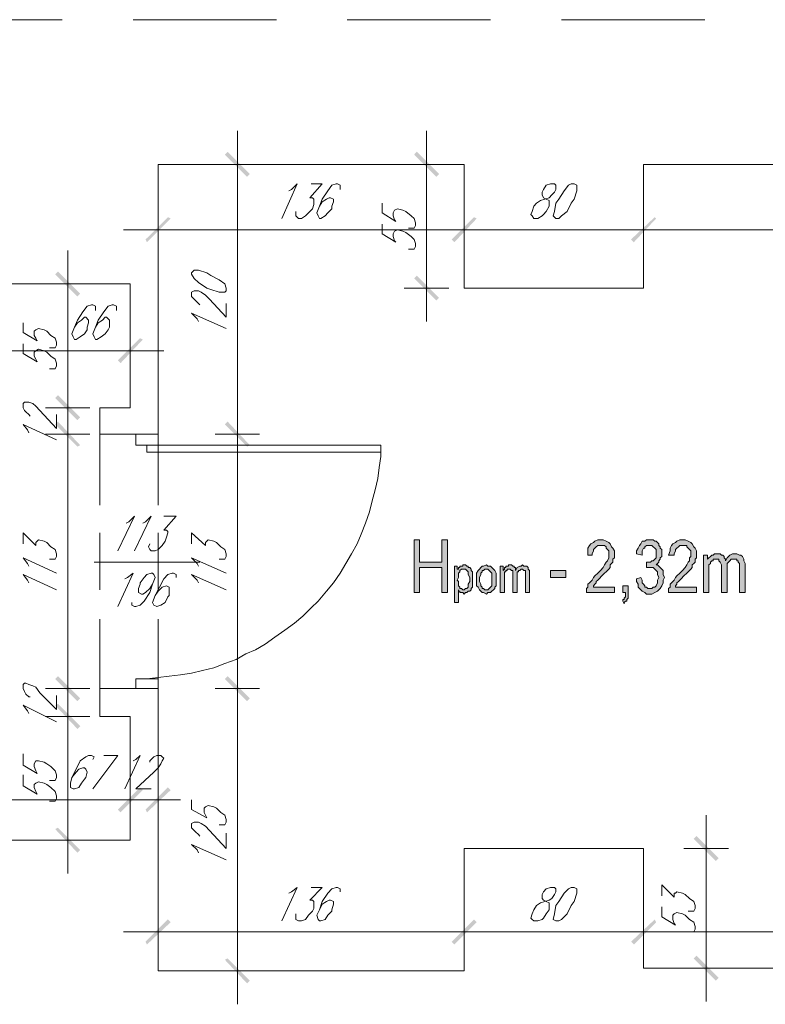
# Model space of a CAD drawing. Header units: millimetres. Extents: x 402 to 79005, y -7782 to 89952.
# Tile 402 of 423: x 24816 to 25146, y 44918 to 45355. Entities that reach past the tile are written whole.
import ezdxf

# ---------------------------------------------------------------- set-up
doc = ezdxf.new("R2010")
doc.units = ezdxf.units.MM
doc.header["$LTSCALE"] = 10
doc.layers.add('0_PIWNICA', color=253, linetype='Continuous', lineweight=0)

msp = doc.modelspace()

# ---------------------------------------------------------------- hatches: boundary and pattern name
at = {"layer": '0_PIWNICA'}
for points in [[(24916.65, 45285.58), (24906.78, 45295.45), (24908.01, 45296.69), (24917.89, 45286.82)], [(25000.57, 45285.58), (24990.7, 45295.45), (24991.93, 45296.69), (25001.8, 45286.82)], [(24882.72, 45267.07), (24872.23, 45256.58), (24871.61, 45257.82), (24881.48, 45267.69)], [(25018.46, 45267.07), (25008.59, 45256.58), (25007.36, 45257.82), (25017.23, 45267.69)], [(25007.36, 45257.82), (25017.23, 45267.69), (25018.46, 45267.07), (25008.59, 45256.58)], [(25098.06, 45267.07), (25088.18, 45256.58), (25086.95, 45257.82), (25097.44, 45267.69)], [(25086.95, 45257.82), (25097.44, 45267.69), (25098.06, 45267.07), (25088.18, 45256.58)], [(24841.38, 45232.52), (24831.5, 45242.39), (24832.74, 45243.62), (24842.61, 45233.75)], [(24991.93, 45241.77), (25001.8, 45231.9), (25000.57, 45230.67), (24990.7, 45240.54)], [(24859.27, 45204.13), (24869.14, 45214.01), (24870.38, 45213.39), (24860.5, 45202.9)], [(24832.74, 45188.71), (24842.61, 45178.84), (24841.38, 45177.6), (24831.5, 45187.48)], [(24832.74, 45188.71), (24842.61, 45178.84), (24841.38, 45177.6), (24831.5, 45187.48)], [(24841.38, 45165.88), (24831.5, 45175.75), (24832.74, 45176.99), (24842.61, 45166.5)], [(24841.38, 45165.88), (24831.5, 45175.75), (24832.74, 45176.99), (24842.61, 45166.5)], [(24916.65, 45165.88), (24906.78, 45175.75), (24908.01, 45176.99), (24917.89, 45166.5)], [(24908.01, 45176.99), (24917.89, 45166.5), (24916.65, 45165.88), (24906.78, 45175.75)], [(24990.7, 45124.54), (24993.16, 45124.54), (24993.16, 45114.67), (25003.04, 45114.67), (25003.04, 45124.54), (25005.5, 45124.54), (25005.5, 45101.09), (25003.04, 45101.09), (25003.04, 45112.2), (24993.16, 45112.2), (24993.16, 45101.09), (24990.7, 45101.09)], [(25079.55, 45101.09), (25067.21, 45101.09), (25067.21, 45102.33), (25067.21, 45102.94), (25067.82, 45103.56), (25067.82, 45104.79), (25068.44, 45105.41), (25069.06, 45106.03), (25069.67, 45106.65), (25070.29, 45107.88), (25070.91, 45108.5), (25072.14, 45109.73), (25073.38, 45110.96), (25074.61, 45112.2), (25075.23, 45113.43), (25075.84, 45114.67), (25076.46, 45115.28), (25077.08, 45116.52), (25077.08, 45119.6), (25076.46, 45120.22), (25075.84, 45120.84), (25075.84, 45121.45), (25075.23, 45122.07), (25072.14, 45122.07), (25071.53, 45121.45), (25070.91, 45120.84), (25070.29, 45120.22), (25070.29, 45119.6), (25069.67, 45118.37), (25069.67, 45117.75), (25067.82, 45117.75), (25067.82, 45120.84), (25068.44, 45122.07), (25069.06, 45122.69), (25070.29, 45123.31), (25070.91, 45123.92), (25072.14, 45124.54), (25074.61, 45124.54), (25075.84, 45123.92), (25077.08, 45123.31), (25077.7, 45122.69), (25078.31, 45121.45), (25078.93, 45120.84), (25079.55, 45119.6), (25079.55, 45116.52), (25078.93, 45115.9), (25078.93, 45114.67), (25078.31, 45114.05), (25077.7, 45113.43), (25077.7, 45112.2), (25077.08, 45111.58), (25075.84, 45110.35), (25075.23, 45109.73), (25073.99, 45108.5), (25072.76, 45107.26), (25072.14, 45106.65), (25071.53, 45106.03), (25071.53, 45105.41), (25070.91, 45104.79), (25070.29, 45104.18), (25070.29, 45103.56), (25079.55, 45103.56)], [(25091.27, 45107.88), (25091.89, 45106.65), (25091.89, 45105.41), (25092.5, 45104.79), (25093.12, 45104.18), (25093.12, 45103.56), (25093.74, 45103.56), (25094.36, 45102.94), (25096.21, 45102.94), (25096.82, 45103.56), (25097.44, 45103.56), (25098.06, 45104.18), (25098.67, 45105.41), (25098.67, 45106.65), (25099.29, 45107.88), (25098.67, 45109.11), (25098.67, 45110.35), (25098.06, 45110.96), (25097.44, 45111.58), (25096.82, 45112.2), (25093.74, 45112.2), (25093.74, 45114.67), (25095.59, 45114.67), (25096.21, 45115.28), (25096.82, 45115.28), (25097.44, 45115.9), (25098.06, 45116.52), (25098.06, 45120.22), (25097.44, 45120.84), (25096.82, 45121.45), (25096.21, 45122.07), (25093.74, 45122.07), (25093.12, 45121.45), (25093.12, 45120.84), (25092.5, 45120.84), (25091.89, 45119.6), (25091.89, 45117.75), (25089.42, 45118.37), (25089.42, 45119.6), (25090.04, 45120.84), (25090.65, 45122.07), (25091.27, 45122.69), (25091.89, 45123.92), (25093.12, 45123.92), (25093.74, 45124.54), (25096.82, 45124.54), (25097.44, 45123.92), (25098.06, 45123.92), (25098.67, 45123.31), (25099.29, 45122.69), (25099.29, 45122.07), (25099.91, 45121.45), (25099.91, 45120.84), (25100.53, 45120.22), (25100.53, 45117.13), (25099.91, 45116.52), (25099.91, 45115.9), (25099.29, 45115.28), (25099.29, 45114.67), (25098.67, 45114.05), (25098.06, 45113.43), (25098.67, 45113.43), (25099.29, 45112.82), (25099.91, 45112.2), (25100.53, 45111.58), (25101.14, 45110.96), (25101.14, 45109.11), (25101.76, 45107.88), (25101.14, 45106.65), (25101.14, 45105.41), (25100.53, 45104.18), (25099.91, 45102.94), (25098.67, 45101.71), (25097.44, 45101.09), (25096.21, 45100.48), (25093.74, 45100.48), (25093.12, 45101.09), (25091.89, 45101.71), (25091.27, 45102.33), (25090.04, 45103.56), (25090.04, 45104.79), (25089.42, 45106.03), (25089.42, 45107.26)], [(25115.95, 45101.09), (25103.61, 45101.09), (25103.61, 45102.33), (25103.61, 45102.94), (25104.23, 45103.56), (25104.23, 45104.79), (25104.84, 45105.41), (25105.46, 45106.03), (25106.08, 45106.65), (25106.7, 45107.88), (25107.31, 45108.5), (25108.55, 45109.73), (25109.78, 45110.96), (25111.01, 45112.2), (25111.63, 45113.43), (25112.25, 45114.67), (25112.87, 45115.28), (25112.87, 45116.52), (25113.48, 45117.13), (25113.48, 45119.6), (25112.87, 45120.22), (25112.25, 45120.84), (25111.63, 45121.45), (25111.63, 45122.07), (25108.55, 45122.07), (25107.93, 45121.45), (25107.31, 45120.84), (25106.7, 45120.22), (25106.7, 45119.6), (25106.08, 45118.37), (25106.08, 45117.75), (25103.61, 45117.75), (25104.23, 45119.6), (25104.23, 45120.84), (25104.84, 45122.07), (25105.46, 45122.69), (25106.7, 45123.31), (25107.31, 45123.92), (25108.55, 45124.54), (25111.01, 45124.54), (25112.25, 45123.92), (25113.48, 45123.31), (25114.1, 45122.69), (25114.72, 45121.45), (25115.33, 45120.84), (25115.95, 45119.6), (25115.95, 45116.52), (25115.33, 45115.9), (25115.33, 45114.67), (25114.72, 45114.05), (25114.1, 45113.43), (25114.1, 45112.2), (25113.48, 45111.58), (25112.25, 45110.35), (25111.63, 45109.73), (25110.4, 45108.5), (25109.16, 45107.26), (25108.55, 45106.65), (25107.93, 45106.03), (25107.31, 45105.41), (25107.31, 45104.79), (25106.7, 45104.18), (25106.7, 45103.56), (25115.95, 45103.56)], [(25119.04, 45117.75), (25120.89, 45117.75), (25120.89, 45115.9), (25121.5, 45116.52), (25122.12, 45117.13), (25122.74, 45117.75), (25123.36, 45117.75), (25123.97, 45118.37), (25126.44, 45118.37), (25127.06, 45117.75), (25127.67, 45117.75), (25128.29, 45117.13), (25128.29, 45116.52), (25128.91, 45115.9), (25128.91, 45115.28), (25129.53, 45116.52), (25130.76, 45117.75), (25131.99, 45118.37), (25133.84, 45118.37), (25135.08, 45117.75), (25135.7, 45117.75), (25136.31, 45117.13), (25136.93, 45115.9), (25136.93, 45115.28), (25137.55, 45114.05), (25137.55, 45101.09), (25135.08, 45101.09), (25135.08, 45114.05), (25134.46, 45114.67), (25134.46, 45115.28), (25133.84, 45115.28), (25133.84, 45115.9), (25131.38, 45115.9), (25130.76, 45115.28), (25130.14, 45114.67), (25129.53, 45114.05), (25129.53, 45101.09), (25127.06, 45101.09), (25127.06, 45113.43), (25126.44, 45114.67), (25125.82, 45115.28), (25125.82, 45115.9), (25123.36, 45115.9), (25123.36, 45115.28), (25122.74, 45115.28), (25122.12, 45114.67), (25122.12, 45114.05), (25121.5, 45113.43), (25121.5, 45101.09), (25119.04, 45101.09)], [(25028.95, 45112.82), (25030.18, 45112.82), (25030.18, 45110.96), (25030.8, 45111.58), (25030.8, 45112.2), (25031.42, 45112.2), (25031.42, 45112.82), (25032.65, 45112.82), (25032.65, 45113.43), (25033.89, 45113.43), (25034.5, 45112.82), (25035.12, 45112.82), (25035.12, 45112.2), (25035.74, 45112.2), (25035.74, 45110.96), (25036.36, 45112.2), (25037.59, 45112.82), (25038.21, 45112.82), (25038.82, 45113.43), (25039.44, 45112.82), (25040.67, 45112.82), (25041.29, 45112.2), (25041.29, 45111.58), (25041.91, 45110.96), (25041.91, 45101.09), (25040.06, 45101.09), (25040.06, 45109.73), (25040.06, 45110.35), (25040.06, 45110.96), (25039.44, 45110.96), (25038.82, 45111.58), (25038.21, 45111.58), (25037.59, 45110.96), (25036.97, 45110.96), (25036.97, 45110.35), (25036.36, 45110.35), (25036.36, 45101.09), (25034.5, 45101.09), (25034.5, 45110.96), (25033.89, 45110.96), (25033.27, 45111.58), (25032.04, 45111.58), (25032.04, 45110.96), (25031.42, 45110.96), (25031.42, 45110.35), (25030.8, 45110.35), (25030.8, 45101.09), (25028.95, 45101.09)], [(25057.95, 45107.88), (25057.95, 45110.96), (25051.16, 45110.96), (25051.16, 45107.88)], [(25083.25, 45104.18), (25085.72, 45104.18), (25085.72, 45098.62), (25085.1, 45098.01), (25085.1, 45097.39), (25084.48, 45097.39), (25083.87, 45096.77), (25083.87, 45096.16), (25083.25, 45097.39), (25083.25, 45098.01), (25083.87, 45098.01), (25083.87, 45098.62), (25084.48, 45099.24), (25084.48, 45101.09), (25083.25, 45101.09)], [(24832.74, 45064.07), (24842.61, 45054.2), (24841.38, 45052.96), (24831.5, 45062.84)], [(24832.74, 45064.07), (24842.61, 45054.2), (24841.38, 45052.96), (24831.5, 45062.84)], [(24916.65, 45052.96), (24906.78, 45062.84), (24908.01, 45064.07), (24917.89, 45054.2)], [(24908.01, 45064.07), (24917.89, 45054.2), (24916.65, 45052.96), (24906.78, 45062.84)], [(24841.38, 45040.62), (24831.5, 45051.11), (24832.74, 45051.73), (24842.61, 45041.86)], [(24841.38, 45040.62), (24831.5, 45051.11), (24832.74, 45051.73), (24842.61, 45041.86)], [(24859.27, 45004.84), (24869.14, 45014.71), (24870.38, 45013.48), (24860.5, 45003.6)], [(24859.27, 45004.84), (24869.14, 45014.71), (24870.38, 45013.48), (24860.5, 45003.6)], [(24882.72, 45013.48), (24872.23, 45003.6), (24871.61, 45004.84), (24881.48, 45014.71)], [(24832.74, 44996.82), (24842.61, 44986.94), (24841.38, 44985.71), (24831.5, 44996.2)], [(25124.59, 44982.01), (25114.72, 44991.88), (25115.95, 44993.11), (25125.82, 44983.24)], [(24882.72, 44954.86), (24872.23, 44944.99), (24871.61, 44946.22), (24881.48, 44956.09)], [(25018.46, 44954.86), (25008.59, 44944.99), (25007.36, 44946.22), (25017.23, 44956.09)], [(25007.36, 44946.22), (25017.23, 44956.09), (25018.46, 44954.86), (25008.59, 44944.99)], [(25098.06, 44954.86), (25088.18, 44944.99), (25086.95, 44946.22), (25097.44, 44956.09)], [(25086.95, 44946.22), (25097.44, 44956.09), (25098.06, 44954.86), (25088.18, 44944.99)], [(25115.95, 44940.05), (25125.82, 44930.18), (25124.59, 44928.94), (25114.72, 44938.82)], [(24908.01, 44938.82), (24917.89, 44928.94), (24916.65, 44927.71), (24906.78, 44938.2)]]:
    msp.add_hatch(color=253, dxfattribs=at).paths.add_polyline_path(points)
h = msp.add_hatch(color=253, dxfattribs=at)
h.paths.add_polyline_path([(25008.59, 45112.82), (25009.82, 45112.82), (25009.82, 45111.58), (25010.44, 45111.58), (25010.44, 45112.2), (25011.06, 45112.2), (25011.06, 45112.82), (25012.29, 45112.82), (25012.29, 45113.43), (25013.53, 45113.43), (25014.14, 45112.82), (25014.76, 45112.82), (25014.76, 45112.2), (25015.38, 45112.2), (25015.99, 45111.58), (25015.99, 45110.96), (25016.61, 45110.35), (25016.61, 45103.56), (25015.99, 45102.94), (25015.99, 45102.33), (25015.38, 45101.71), (25014.76, 45101.71), (25014.14, 45101.09), (25013.53, 45101.09), (25012.91, 45100.48), (25012.29, 45101.09), (25011.06, 45101.09), (25011.06, 45101.71), (25010.44, 45101.71), (25010.44, 45102.33), (25010.44, 45096.77), (25008.59, 45096.77)])
h.paths.add_polyline_path([(25010.44, 45106.03), (25010.44, 45104.18), (25011.06, 45103.56), (25011.06, 45102.94), (25011.67, 45102.94), (25012.29, 45102.33), (25012.91, 45102.33), (25013.53, 45102.94), (25014.14, 45102.94), (25014.76, 45103.56), (25014.76, 45104.79), (25015.38, 45106.03), (25015.38, 45107.88), (25014.76, 45109.11), (25014.76, 45110.35), (25014.14, 45110.96), (25013.53, 45111.58), (25011.67, 45111.58), (25011.06, 45110.96), (25011.06, 45110.35), (25010.44, 45109.73), (25010.44, 45107.88), (25009.82, 45106.65)])
h = msp.add_hatch(color=253, dxfattribs=at)
h.paths.add_polyline_path([(25018.46, 45108.5), (25018.46, 45109.73), (25019.08, 45110.96), (25019.7, 45111.58), (25020.31, 45112.2), (25020.93, 45112.82), (25021.55, 45112.82), (25022.78, 45113.43), (25023.4, 45112.82), (25024.63, 45112.82), (25025.25, 45112.2), (25025.87, 45111.58), (25026.48, 45110.96), (25027.1, 45109.73), (25027.1, 45104.18), (25026.48, 45103.56), (25026.48, 45102.94), (25025.87, 45102.33), (25025.25, 45101.71), (25024.63, 45101.09), (25023.4, 45101.09), (25022.78, 45100.48), (25021.55, 45101.09), (25020.93, 45101.09), (25020.31, 45101.71), (25019.7, 45102.33), (25019.08, 45103.56), (25018.46, 45104.18), (25018.46, 45107.26)])
h.paths.add_polyline_path([(25019.7, 45106.03), (25020.31, 45104.79), (25020.31, 45104.18), (25020.93, 45103.56), (25020.93, 45102.94), (25021.55, 45102.94), (25022.16, 45102.33), (25023.4, 45102.33), (25024.01, 45102.94), (25024.63, 45103.56), (25025.25, 45104.18), (25025.25, 45109.73), (25024.63, 45110.35), (25024.01, 45110.96), (25023.4, 45111.58), (25022.16, 45111.58), (25021.55, 45110.96), (25020.93, 45110.96), (25020.93, 45110.35), (25020.31, 45109.73), (25020.31, 45109.11), (25019.7, 45107.88), (25019.7, 45107.26)])

# ---------------------------------------------------------------- linework, layer by layer
at = {"layer": '0_PIWNICA', "color": 253, "linetype": 'Continuous', "lineweight": 5}
for p, q in [((24834.59, 45355.31), (24771.04, 45355.31)), ((24929.61, 45355.31), (24866.06, 45355.31)), ((25024.63, 45355.31), (24961.08, 45355.31)), ((25119.65, 45355.31), (25056.1, 45355.31)), ((24912.33, 45156.01), (24912.33, 45305.94)), ((24996.25, 45305.94), (24996.25, 45221.41)), ((24877.16, 45171.43), (24877.16, 45291.13)), ((25012.91, 45291.13), (24877.16, 45291.13)), ((24902.46, 45291.13), (24922.21, 45291.13)), ((25006.12, 45291.13), (24986.38, 45291.13)), ((25012.91, 45236.22), (25012.91, 45291.13)), ((25230.72, 45291.13), (25092.5, 45291.13)), ((25092.5, 45236.22), (25092.5, 45291.13)), ((24877.16, 45272.62), (24877.16, 45252.26)), ((25012.91, 45272.62), (25012.91, 45252.26)), ((25012.91, 45272.62), (25012.91, 45252.26)), ((25092.5, 45272.62), (25092.5, 45252.26)), ((25092.5, 45272.62), (25092.5, 45252.26)), ((25027.72, 45262.13), (24861.74, 45262.13)), ((25107.93, 45262.13), (24997.48, 45262.13)), ((25245.53, 45262.13), (25077.7, 45262.13)), ((24837.06, 45168.35), (24837.06, 45252.88)), ((24864.82, 45238.07), (24798.8, 45238.07)), ((24846.93, 45238.07), (24827.18, 45238.07)), ((24864.82, 45183.16), (24864.82, 45238.07)), ((25006.12, 45236.22), (24986.38, 45236.22)), ((25092.5, 45236.22), (25012.91, 45236.22)), ((24864.82, 45218.94), (24864.82, 45198.58)), ((24783.99, 45208.45), (24879.63, 45208.45)), ((24837.06, 45183.16), (24837.06, 45193.03)), ((24837.06, 45043.09), (24837.06, 45186.24)), ((24912.33, 45043.09), (24912.33, 45186.24)), ((24846.93, 45183.16), (24827.18, 45183.16)), ((24846.93, 45183.16), (24827.18, 45183.16)), ((24837.06, 45171.43), (24837.06, 45183.16)), ((24864.82, 45183.16), (24851.25, 45183.16)), ((24851.25, 45171.43), (24851.25, 45183.16)), ((24846.93, 45171.43), (24827.18, 45171.43)), ((24846.93, 45171.43), (24827.18, 45171.43)), ((24837.06, 45171.43), (24837.06, 45161.56)), ((24877.16, 45171.43), (24851.25, 45171.43)), ((24851.25, 45171.43), (24851.25, 45139.96)), ((24867.29, 45166.5), (24867.29, 45171.43)), ((24877.16, 45171.43), (24877.16, 45139.96)), ((24877.16, 45166.5), (24877.16, 45171.43)), ((24902.46, 45171.43), (24922.21, 45171.43)), ((24902.46, 45171.43), (24922.21, 45171.43)), ((24877.16, 45166.5), (24867.29, 45166.5)), ((24872.23, 45166.5), (24877.16, 45166.5)), ((24872.23, 45166.5), (24975.89, 45166.5)), ((24872.23, 45163.41), (24872.23, 45166.5)), ((24872.23, 45163.41), (24975.89, 45163.41)), ((24851.25, 45127.62), (24851.25, 45102.33)), ((24877.16, 45127.62), (24877.16, 45102.33)), ((24848.78, 45114.67), (24895.67, 45114.67)), ((24851.25, 45089.37), (24851.25, 45058.52)), ((24877.16, 45089.37), (24877.16, 45058.52)), ((24912.33, 44918.45), (24912.33, 45073.33)), ((24837.06, 45058.52), (24837.06, 45068.39)), ((24837.06, 45061.6), (24837.06, 44976.45)), ((24877.16, 45062.84), (24867.29, 45062.84)), ((24867.29, 45062.84), (24867.29, 45058.52)), ((24872.23, 45062.84), (24877.16, 45062.84)), ((24877.16, 45062.84), (24877.16, 45058.52)), ((24846.93, 45058.52), (24827.18, 45058.52)), ((24846.93, 45058.52), (24827.18, 45058.52)), ((24837.06, 45058.52), (24837.06, 45046.18)), ((24877.16, 45058.52), (24851.25, 45058.52)), ((24851.25, 45058.52), (24851.25, 45046.18)), ((24877.16, 45058.52), (24877.16, 44933.26)), ((24902.46, 45058.52), (24922.21, 45058.52)), ((24902.46, 45058.52), (24922.21, 45058.52)), ((24846.93, 45046.18), (24827.18, 45046.18)), ((24846.93, 45046.18), (24827.18, 45046.18)), ((24837.06, 45046.18), (24837.06, 45036.31)), ((24864.82, 45046.18), (24851.25, 45046.18)), ((24864.82, 45046.18), (24864.82, 44991.26)), ((24864.82, 44999.28), (24864.82, 45019.03)), ((24864.82, 44999.28), (24864.82, 45019.03)), ((24877.16, 45019.03), (24877.16, 44999.28)), ((24782.76, 45009.16), (24879.63, 45009.16)), ((24864.82, 45009.16), (24854.95, 45009.16)), ((24864.82, 45009.16), (24877.16, 45009.16)), ((24877.16, 45009.16), (24887.04, 45009.16)), ((25120.27, 45002.37), (25120.27, 44919.69)), ((24864.82, 44991.26), (24798.18, 44991.26)), ((24846.93, 44991.26), (24827.18, 44991.26)), ((25092.5, 44987.56), (25012.91, 44987.56)), ((25012.91, 44987.56), (25012.91, 44933.26)), ((25092.5, 44987.56), (25092.5, 44934.5)), ((25110.4, 44987.56), (25130.14, 44987.56)), ((24877.16, 44940.67), (24877.16, 44960.41)), ((25012.91, 44940.67), (25012.91, 44960.41)), ((25012.91, 44940.67), (25012.91, 44960.41)), ((25092.5, 44940.67), (25092.5, 44960.41)), ((25092.5, 44940.67), (25092.5, 44960.41)), ((25027.72, 44950.54), (24861.74, 44950.54)), ((25107.93, 44950.54), (24997.48, 44950.54)), ((25077.7, 44950.54), (25245.53, 44950.54)), ((25012.91, 44933.26), (24877.16, 44933.26)), ((24902.46, 44933.26), (24922.21, 44933.26)), ((25230.72, 44934.5), (25092.5, 44934.5)), ((25110.4, 44934.5), (25130.14, 44934.5))]:
    msp.add_line(p, q, dxfattribs=at)
for points in [[(24935.16, 45279.41), (24936.4, 45280.03), (24938.87, 45282.5), (24932.08, 45267.07)], [(24945.04, 45282.5), (24949.97, 45282.5), (24944.42, 45276.33), (24945.65, 45276.33), (24946.27, 45275.71), (24946.27, 45273.24), (24945.65, 45271.39), (24943.8, 45269.54), (24942.57, 45268.31), (24940.72, 45267.07), (24939.48, 45267.07), (24938.25, 45268.31), (24938.25, 45270.16)], [(24957.99, 45280.03), (24957.99, 45281.88), (24956.76, 45282.5), (24956.14, 45282.5), (24954.29, 45281.88), (24952.44, 45279.41), (24949.97, 45275.71), (24948.74, 45272.62), (24947.5, 45269.54), (24948.12, 45268.31), (24948.74, 45267.07), (24949.36, 45267.07), (24951.21, 45268.31), (24952.44, 45269.54), (24954.29, 45271.39), (24954.29, 45272.62), (24954.91, 45274.48), (24954.91, 45275.71), (24953.67, 45276.33), (24953.06, 45276.33), (24951.82, 45275.71), (24949.97, 45274.48), (24948.74, 45272.62)], [(24976.5, 45273.86), (24976.5, 45269.54), (24982.67, 45265.84), (24982.06, 45266.45), (24981.44, 45268.31), (24981.44, 45269.54), (24982.06, 45270.77), (24983.29, 45271.39), (24985.76, 45270.77), (24986.99, 45270.16), (24989.46, 45268.31), (24990.7, 45267.07), (24991.31, 45265.22), (24991.31, 45263.99), (24990.7, 45262.75), (24988.23, 45262.75)], [(24976.5, 45264.6), (24976.5, 45260.28), (24982.67, 45256.58), (24982.06, 45257.2), (24981.44, 45259.05), (24981.44, 45260.28), (24982.06, 45261.52), (24983.29, 45262.13), (24985.76, 45261.52), (24986.99, 45260.9), (24989.46, 45259.05), (24990.7, 45257.82), (24991.31, 45255.96), (24991.31, 45254.73), (24990.7, 45253.5), (24988.23, 45253.5)], [(24895.67, 45228.82), (24895.06, 45229.43), (24893.82, 45230.67), (24893.21, 45231.28), (24891.97, 45232.52), (24891.97, 45234.37), (24893.21, 45234.99), (24895.06, 45234.99), (24896.29, 45234.37), (24898.14, 45233.13), (24899.99, 45231.28), (24907.4, 45223.26), (24907.4, 45229.43)], [(24849.4, 45226.35), (24849.4, 45228.2), (24848.16, 45228.82), (24847.55, 45228.82), (24845.7, 45228.2), (24843.84, 45225.73), (24841.38, 45222.03), (24840.14, 45218.94), (24838.91, 45215.86), (24839.53, 45214.62), (24840.14, 45213.39), (24840.76, 45213.39), (24842.61, 45214.62), (24844.46, 45215.86), (24845.7, 45217.71), (24845.7, 45218.94), (24846.31, 45220.79), (24846.31, 45222.03), (24845.08, 45223.26), (24844.46, 45223.26), (24843.23, 45222.03), (24841.38, 45220.79), (24840.14, 45218.94)], [(24858.65, 45226.35), (24858.65, 45228.2), (24857.42, 45228.82), (24856.8, 45228.82), (24854.95, 45228.2), (24853.1, 45225.73), (24850.63, 45222.03), (24849.4, 45218.94), (24848.16, 45215.86), (24848.78, 45214.62), (24849.4, 45213.39), (24850.01, 45213.39), (24851.87, 45214.62), (24853.72, 45215.86), (24854.95, 45217.71), (24855.57, 45218.94), (24855.57, 45222.03), (24854.33, 45223.26), (24853.72, 45223.26), (24852.48, 45222.03), (24850.63, 45220.79), (24849.4, 45218.94)], [(24895.06, 45221.41), (24894.44, 45222.65), (24891.97, 45225.11), (24907.4, 45218.33)], [(24817.31, 45220.79), (24817.31, 45216.48), (24823.48, 45212.77), (24822.87, 45214.01), (24822.25, 45215.24), (24822.25, 45217.09), (24822.87, 45217.71), (24824.1, 45218.33), (24826.57, 45217.71), (24827.8, 45217.09), (24829.65, 45215.24), (24831.5, 45214.01), (24832.12, 45212.16), (24832.12, 45210.92), (24831.5, 45209.69), (24829.04, 45209.69)], [(24817.31, 45211.54), (24817.31, 45207.22), (24823.48, 45203.52), (24822.87, 45204.75), (24822.25, 45205.99), (24822.25, 45207.84), (24822.87, 45208.45), (24824.1, 45209.07), (24826.57, 45208.45), (24827.8, 45207.84), (24829.65, 45205.99), (24831.5, 45204.75), (24832.12, 45202.9), (24832.12, 45201.67), (24831.5, 45200.43), (24829.04, 45200.43)], [(24820.4, 45179.45), (24819.78, 45180.07), (24818.55, 45181.31), (24817.93, 45181.92), (24817.31, 45183.16), (24817.31, 45185.01), (24817.93, 45185.62), (24819.78, 45185.62), (24821.63, 45185.01), (24822.87, 45183.77), (24824.72, 45181.92), (24832.12, 45173.9), (24832.12, 45180.07)], [(24819.78, 45172.05), (24819.16, 45173.28), (24817.31, 45175.75), (24832.12, 45168.96)], [(24872.23, 45062.84), (24877.16, 45063.45), (24882.1, 45064.07), (24887.04, 45064.69), (24891.97, 45065.31), (24896.91, 45066.54), (24901.84, 45067.77), (24906.78, 45069.62), (24911.72, 45071.48), (24916.04, 45073.94), (24920.36, 45075.79), (24924.67, 45078.26), (24928.99, 45081.35), (24933.31, 45084.43), (24937.63, 45087.52), (24941.33, 45090.6), (24945.04, 45094.31), (24948.12, 45097.39), (24951.82, 45101.71), (24954.91, 45105.41), (24957.99, 45109.73), (24960.46, 45114.05), (24962.93, 45118.37), (24965.4, 45122.69), (24967.25, 45127.01), (24969.1, 45131.94), (24970.95, 45136.88), (24972.18, 45141.82), (24973.42, 45146.75), (24974.65, 45151.69), (24975.27, 45156.62), (24975.89, 45161.56), (24975.89, 45166.5)], [(24862.97, 45131.94), (24864.21, 45132.56), (24866.67, 45135.03), (24859.27, 45119.6)], [(24870.38, 45131.94), (24871.61, 45132.56), (24874.08, 45135.03), (24866.67, 45119.6)], [(24879.63, 45135.03), (24885.18, 45135.03), (24879.63, 45128.86), (24880.87, 45128.86), (24881.48, 45128.24), (24881.48, 45127.62), (24880.87, 45125.77), (24880.25, 45123.92), (24879.01, 45122.07), (24877.16, 45120.22), (24875.93, 45119.6), (24874.08, 45119.6), (24873.46, 45120.22), (24872.84, 45121.45), (24873.46, 45122.69)], [(24817.31, 45122.69), (24817.31, 45127.62), (24822.87, 45122.07), (24822.87, 45123.31), (24823.48, 45123.92), (24824.1, 45124.54), (24826.57, 45123.92), (24827.8, 45123.31), (24829.65, 45121.45), (24831.5, 45120.22), (24832.12, 45118.37), (24832.12, 45117.13), (24831.5, 45115.9), (24829.04, 45115.9)], [(24891.97, 45122.69), (24891.97, 45127.62), (24898.14, 45122.07), (24898.14, 45123.31), (24898.76, 45123.92), (24899.38, 45124.54), (24901.84, 45123.92), (24903.08, 45123.31), (24904.93, 45121.45), (24906.78, 45120.22), (24907.4, 45118.37), (24907.4, 45117.13), (24906.78, 45115.9), (24904.31, 45115.9)], [(24819.78, 45112.82), (24819.16, 45114.05), (24817.31, 45116.52), (24832.12, 45109.73)], [(24895.06, 45112.82), (24894.44, 45114.05), (24891.97, 45116.52), (24907.4, 45109.73)], [(24862.36, 45107.26), (24863.59, 45107.88), (24866.06, 45109.73), (24859.27, 45094.92)], [(24874.7, 45104.79), (24873.46, 45102.94), (24871.61, 45101.09), (24870.38, 45100.48), (24869.76, 45100.48), (24868.53, 45101.09), (24868.53, 45102.94), (24869.14, 45104.79), (24869.14, 45105.41), (24870.99, 45107.88), (24872.23, 45109.11), (24874.08, 45109.73), (24874.7, 45109.73), (24875.31, 45109.11), (24875.93, 45107.88), (24874.7, 45104.79), (24873.46, 45101.09), (24870.99, 45097.39), (24869.14, 45095.54), (24867.29, 45094.92), (24866.67, 45094.92), (24865.44, 45095.54), (24865.44, 45096.77)], [(24885.18, 45107.88), (24885.18, 45109.11), (24883.95, 45109.73), (24883.33, 45109.73), (24881.48, 45109.11), (24879.63, 45107.26), (24877.78, 45103.56), (24875.93, 45099.86), (24874.7, 45096.77), (24875.31, 45095.54), (24876.55, 45094.92), (24876.55, 45094.92), (24878.4, 45095.54), (24880.25, 45096.77), (24881.48, 45099.24), (24882.1, 45099.86), (24882.1, 45103.56), (24880.87, 45104.18), (24880.87, 45104.18), (24879.01, 45103.56), (24877.16, 45101.71), (24875.93, 45099.86)], [(24819.78, 45105.41), (24819.16, 45106.65), (24817.31, 45109.11), (24832.12, 45102.33)], [(24895.06, 45105.41), (24894.44, 45106.65), (24891.97, 45109.11), (24907.4, 45102.33)], [(24820.4, 45054.82), (24819.78, 45054.82), (24818.55, 45056.05), (24817.93, 45057.28), (24817.31, 45058.52), (24817.31, 45060.37), (24817.93, 45060.99), (24818.55, 45060.99), (24819.78, 45060.37), (24821.63, 45059.75), (24822.87, 45059.13), (24824.72, 45056.67), (24832.12, 45049.26), (24832.12, 45055.43)], [(24819.78, 45047.41), (24819.16, 45048.65), (24817.31, 45051.11), (24832.12, 45043.71)], [(24817.31, 45029.52), (24817.31, 45024.58), (24823.48, 45020.88), (24822.87, 45022.11), (24822.25, 45023.96), (24822.25, 45025.2), (24822.87, 45026.43), (24824.1, 45026.43), (24826.57, 45025.82), (24827.8, 45025.2), (24829.65, 45023.96), (24831.5, 45022.11), (24832.12, 45020.26), (24832.12, 45019.03), (24831.5, 45017.79), (24829.04, 45017.79)], [(24848.16, 45027.05), (24848.78, 45028.28), (24847.55, 45028.9), (24846.31, 45028.9), (24845.08, 45028.28), (24842.61, 45026.43), (24840.76, 45022.73), (24838.91, 45019.03), (24838.29, 45016.56), (24838.29, 45014.71), (24839.53, 45014.09), (24840.14, 45014.09), (24841.99, 45014.71), (24843.23, 45016.56), (24844.46, 45018.41), (24845.08, 45019.03), (24845.7, 45021.5), (24845.08, 45022.73), (24844.46, 45023.35), (24843.84, 45023.35), (24841.99, 45022.73), (24840.76, 45021.5), (24838.91, 45019.03)], [(24853.1, 45028.9), (24859.27, 45028.9), (24848.16, 45014.09)], [(24866.06, 45026.43), (24867.29, 45027.05), (24869.14, 45028.9), (24862.36, 45014.09)], [(24873.46, 45025.82), (24873.46, 45026.43), (24874.7, 45027.67), (24875.31, 45028.28), (24876.55, 45028.9), (24878.4, 45028.9), (24879.01, 45028.28), (24879.63, 45027.67), (24879.01, 45026.43), (24878.4, 45025.2), (24877.16, 45023.35), (24875.31, 45021.5), (24867.29, 45014.09), (24874.08, 45014.09)], [(24817.31, 45020.26), (24817.31, 45015.33), (24823.48, 45011.62), (24822.87, 45012.86), (24822.25, 45014.71), (24822.25, 45015.94), (24822.87, 45016.56), (24824.1, 45017.18), (24826.57, 45016.56), (24827.8, 45015.94), (24829.65, 45014.71), (24831.5, 45012.86), (24832.12, 45011.01), (24832.12, 45009.77), (24831.5, 45008.54), (24829.04, 45008.54)], [(24891.97, 45009.16), (24891.97, 45004.84), (24898.76, 45001.13), (24898.14, 45002.37), (24897.53, 45003.6), (24897.53, 45005.45), (24898.14, 45006.07), (24899.38, 45006.69), (24901.84, 45006.07), (24903.08, 45005.45), (24904.93, 45003.6), (24906.78, 45002.37), (24907.4, 45000.52), (24907.4, 44999.28), (24906.78, 44998.05), (24904.31, 44998.05)], [(24895.67, 44993.11), (24895.06, 44993.73), (24893.82, 44994.96), (24893.21, 44995.58), (24891.97, 44996.82), (24891.97, 44998.67), (24893.21, 44999.28), (24895.06, 44999.28), (24896.29, 44998.67), (24898.14, 44997.43), (24899.99, 44995.58), (24907.4, 44987.56), (24907.4, 44994.35)], [(24895.06, 44985.71), (24894.44, 44986.94), (24891.97, 44989.41), (24907.4, 44982.62)], [(24935.16, 44967.82), (24936.4, 44968.43), (24938.87, 44970.28), (24932.08, 44955.48)], [(24945.04, 44970.28), (24949.97, 44970.28), (24944.42, 44964.73), (24945.65, 44964.73), (24946.27, 44964.11), (24946.27, 44961.03), (24945.65, 44959.79), (24943.8, 44957.94), (24942.57, 44956.09), (24940.72, 44955.48), (24939.48, 44955.48), (24938.25, 44956.09), (24938.25, 44958.56)], [(24957.99, 44968.43), (24957.99, 44969.67), (24956.76, 44970.28), (24956.14, 44970.28), (24954.29, 44969.67), (24952.44, 44967.82), (24949.97, 44964.11), (24948.74, 44960.41), (24947.5, 44957.94), (24948.12, 44956.09), (24948.74, 44955.48), (24949.36, 44955.48), (24951.21, 44956.09), (24952.44, 44957.94), (24954.29, 44959.79), (24954.29, 44960.41), (24954.91, 44962.88), (24954.91, 44964.11), (24953.67, 44964.73), (24953.06, 44964.73), (24951.82, 44964.11), (24949.97, 44962.88), (24948.74, 44960.41)], [(25100.53, 44966.58), (25100.53, 44971.52), (25106.08, 44965.96), (25106.08, 44967.82), (25106.7, 44967.82), (25107.31, 44968.43), (25109.78, 44967.82), (25111.01, 44967.2), (25112.87, 44965.35), (25114.72, 44964.11), (25115.33, 44962.26), (25115.33, 44961.03), (25114.72, 44959.79), (25112.25, 44959.79)], [(25100.53, 44961.65), (25100.53, 44957.33), (25106.7, 44953.62), (25106.08, 44954.24), (25105.46, 44956.09), (25105.46, 44957.94), (25106.08, 44958.56), (25107.31, 44959.18), (25109.78, 44958.56), (25111.01, 44957.94), (25112.87, 44956.09), (25114.72, 44954.86), (25115.33, 44953.01), (25115.33, 44951.77), (25114.72, 44950.54), (25112.25, 44950.54)]]:
    msp.add_lwpolyline(points, dxfattribs=at)
for points in [[(25051.16, 45282.5), (25049.31, 45281.88), (25048.08, 45280.03), (25047.46, 45278.79), (25047.46, 45277.56), (25048.08, 45276.33), (25049.31, 45275.71), (25050.55, 45275.09), (25050.55, 45272.62), (25049.31, 45270.16), (25048.08, 45268.92), (25047.46, 45268.31), (25045.61, 45267.07), (25043.76, 45267.07), (25043.14, 45268.31), (25042.53, 45268.92), (25043.14, 45270.16), (25043.76, 45272.62), (25044.99, 45273.86), (25046.84, 45275.09), (25048.7, 45275.71), (25050.55, 45276.33), (25051.78, 45277.56), (25053.01, 45278.79), (25053.63, 45280.03), (25053.63, 45281.88), (25053.01, 45282.5)], [(25060.42, 45282.5), (25059.18, 45281.88), (25057.33, 45279.41), (25054.87, 45275.71), (25053.63, 45273.86), (25053.01, 45270.16), (25052.4, 45268.31), (25053.63, 45267.07), (25054.87, 45267.07), (25056.1, 45268.31), (25058.57, 45270.16), (25060.42, 45273.86), (25061.65, 45275.71), (25062.89, 45279.41), (25062.89, 45281.88), (25061.65, 45282.5)], [(24891.97, 45242.39), (24893.21, 45240.54), (24895.06, 45238.69), (24898.76, 45236.22), (24900.61, 45235.6), (24904.31, 45234.37), (24906.78, 45234.37), (24907.4, 45234.99), (24907.4, 45236.22), (24906.78, 45238.07), (24904.31, 45239.92), (24900.61, 45241.77), (24898.76, 45243.01), (24895.06, 45244.24), (24893.21, 45244.24), (24891.97, 45243.01)], [(24990.7, 45124.54), (24993.16, 45124.54), (24993.16, 45114.67), (25003.04, 45114.67), (25003.04, 45124.54), (25005.5, 45124.54), (25005.5, 45101.09), (25003.04, 45101.09), (25003.04, 45112.2), (24993.16, 45112.2), (24993.16, 45101.09), (24990.7, 45101.09)], [(25079.55, 45101.09), (25067.21, 45101.09), (25067.21, 45102.33), (25067.21, 45102.94), (25067.82, 45103.56), (25067.82, 45104.79), (25068.44, 45105.41), (25069.06, 45106.03), (25069.67, 45106.65), (25070.29, 45107.88), (25070.91, 45108.5), (25072.14, 45109.73), (25073.38, 45110.96), (25074.61, 45112.2), (25075.23, 45113.43), (25075.84, 45114.67), (25076.46, 45115.28), (25077.08, 45116.52), (25077.08, 45119.6), (25076.46, 45120.22), (25075.84, 45120.84), (25075.84, 45121.45), (25075.23, 45122.07), (25072.14, 45122.07), (25071.53, 45121.45), (25070.91, 45120.84), (25070.29, 45120.22), (25070.29, 45119.6), (25069.67, 45118.37), (25069.67, 45117.75), (25067.82, 45117.75), (25067.82, 45120.84), (25068.44, 45122.07), (25069.06, 45122.69), (25070.29, 45123.31), (25070.91, 45123.92), (25072.14, 45124.54), (25074.61, 45124.54), (25075.84, 45123.92), (25077.08, 45123.31), (25077.7, 45122.69), (25078.31, 45121.45), (25078.93, 45120.84), (25079.55, 45119.6), (25079.55, 45116.52), (25078.93, 45115.9), (25078.93, 45114.67), (25078.31, 45114.05), (25077.7, 45113.43), (25077.7, 45112.2), (25077.08, 45111.58), (25075.84, 45110.35), (25075.23, 45109.73), (25073.99, 45108.5), (25072.76, 45107.26), (25072.14, 45106.65), (25071.53, 45106.03), (25071.53, 45105.41), (25070.91, 45104.79), (25070.91, 45104.79), (25070.29, 45104.18), (25070.29, 45103.56), (25079.55, 45103.56)], [(25091.27, 45107.88), (25091.89, 45106.65), (25091.89, 45105.41), (25092.5, 45104.79), (25093.12, 45104.18), (25093.12, 45103.56), (25093.74, 45103.56), (25094.36, 45102.94), (25096.21, 45102.94), (25096.82, 45103.56), (25097.44, 45103.56), (25098.06, 45104.18), (25098.67, 45105.41), (25098.67, 45106.65), (25099.29, 45107.88), (25098.67, 45109.11), (25098.67, 45110.35), (25098.06, 45110.96), (25097.44, 45111.58), (25096.82, 45112.2), (25093.74, 45112.2), (25093.74, 45114.67), (25095.59, 45114.67), (25096.21, 45115.28), (25096.82, 45115.28), (25097.44, 45115.9), (25098.06, 45116.52), (25098.06, 45120.22), (25097.44, 45120.84), (25097.44, 45120.84), (25096.82, 45121.45), (25096.21, 45122.07), (25093.74, 45122.07), (25093.12, 45121.45), (25093.12, 45120.84), (25092.5, 45120.84), (25091.89, 45119.6), (25091.89, 45117.75), (25089.42, 45118.37), (25089.42, 45119.6), (25090.04, 45120.84), (25090.65, 45122.07), (25091.27, 45122.69), (25091.89, 45123.92), (25093.12, 45123.92), (25093.74, 45124.54), (25096.82, 45124.54), (25097.44, 45123.92), (25098.06, 45123.92), (25098.67, 45123.31), (25099.29, 45122.69), (25099.29, 45122.07), (25099.91, 45121.45), (25099.91, 45120.84), (25100.53, 45120.22), (25100.53, 45117.13), (25099.91, 45116.52), (25099.91, 45115.9), (25099.29, 45115.28), (25099.29, 45114.67), (25098.67, 45114.05), (25098.06, 45113.43), (25098.67, 45113.43), (25099.29, 45112.82), (25099.91, 45112.2), (25100.53, 45111.58), (25101.14, 45110.96), (25101.14, 45109.11), (25101.76, 45107.88), (25101.14, 45106.65), (25101.14, 45105.41), (25100.53, 45104.18), (25099.91, 45102.94), (25098.67, 45101.71), (25097.44, 45101.09), (25096.21, 45100.48), (25093.74, 45100.48), (25093.12, 45101.09), (25091.89, 45101.71), (25091.27, 45102.33), (25090.04, 45103.56), (25090.04, 45104.79), (25089.42, 45106.03), (25089.42, 45107.26), (25089.42, 45107.26)], [(25115.95, 45101.09), (25103.61, 45101.09), (25103.61, 45102.33), (25103.61, 45102.94), (25104.23, 45103.56), (25104.23, 45104.79), (25104.84, 45105.41), (25105.46, 45106.03), (25106.08, 45106.65), (25106.7, 45107.88), (25107.31, 45108.5), (25108.55, 45109.73), (25109.78, 45110.96), (25111.01, 45112.2), (25111.63, 45113.43), (25112.25, 45114.67), (25112.87, 45115.28), (25112.87, 45116.52), (25113.48, 45117.13), (25113.48, 45119.6), (25112.87, 45120.22), (25112.25, 45120.84), (25111.63, 45121.45), (25111.63, 45122.07), (25108.55, 45122.07), (25107.93, 45121.45), (25107.31, 45120.84), (25106.7, 45120.22), (25106.7, 45119.6), (25106.08, 45118.37), (25106.08, 45117.75), (25103.61, 45117.75), (25104.23, 45119.6), (25104.23, 45120.84), (25104.84, 45122.07), (25105.46, 45122.69), (25106.7, 45123.31), (25107.31, 45123.92), (25108.55, 45124.54), (25111.01, 45124.54), (25112.25, 45123.92), (25113.48, 45123.31), (25114.1, 45122.69), (25114.72, 45121.45), (25115.33, 45120.84), (25115.95, 45119.6), (25115.95, 45116.52), (25115.33, 45115.9), (25115.33, 45114.67), (25114.72, 45114.05), (25114.1, 45113.43), (25114.1, 45112.2), (25113.48, 45111.58), (25112.25, 45110.35), (25111.63, 45109.73), (25110.4, 45108.5), (25109.16, 45107.26), (25108.55, 45106.65), (25107.93, 45106.03), (25107.31, 45105.41), (25107.31, 45104.79), (25107.31, 45104.79), (25106.7, 45104.18), (25106.7, 45103.56), (25115.95, 45103.56)], [(25119.04, 45117.75), (25120.89, 45117.75), (25120.89, 45115.9), (25121.5, 45116.52), (25121.5, 45116.52), (25122.12, 45117.13), (25122.74, 45117.75), (25123.36, 45117.75), (25123.97, 45118.37), (25126.44, 45118.37), (25127.06, 45117.75), (25127.67, 45117.75), (25128.29, 45117.13), (25128.29, 45116.52), (25128.91, 45115.9), (25128.91, 45115.28), (25129.53, 45116.52), (25130.76, 45117.75), (25131.99, 45118.37), (25133.84, 45118.37), (25135.08, 45117.75), (25135.7, 45117.75), (25136.31, 45117.13), (25136.93, 45115.9), (25136.93, 45115.28), (25137.55, 45114.05), (25137.55, 45101.09), (25135.08, 45101.09), (25135.08, 45114.05), (25135.08, 45114.05), (25134.46, 45114.67), (25134.46, 45115.28), (25133.84, 45115.28), (25133.84, 45115.9), (25131.38, 45115.9), (25130.76, 45115.28), (25130.14, 45114.67), (25129.53, 45114.05), (25129.53, 45101.09), (25127.06, 45101.09), (25127.06, 45113.43), (25126.44, 45114.67), (25126.44, 45114.67), (25125.82, 45115.28), (25125.82, 45115.9), (25123.36, 45115.9), (25123.36, 45115.28), (25122.74, 45115.28), (25122.12, 45114.67), (25122.12, 45114.05), (25121.5, 45113.43), (25121.5, 45101.09), (25119.04, 45101.09)], [(25008.59, 45112.82), (25009.82, 45112.82), (25009.82, 45111.58), (25010.44, 45111.58), (25010.44, 45112.2), (25011.06, 45112.2), (25011.06, 45112.82), (25012.29, 45112.82), (25012.29, 45113.43), (25013.53, 45113.43), (25014.14, 45112.82), (25014.76, 45112.82), (25014.76, 45112.2), (25015.38, 45112.2), (25015.99, 45111.58), (25015.99, 45110.96), (25016.61, 45110.35), (25016.61, 45103.56), (25015.99, 45102.94), (25015.99, 45102.33), (25015.38, 45101.71), (25014.76, 45101.71), (25014.14, 45101.09), (25013.53, 45101.09), (25012.91, 45100.48), (25012.29, 45101.09), (25011.06, 45101.09), (25011.06, 45101.71), (25010.44, 45101.71), (25010.44, 45102.33), (25010.44, 45096.77), (25008.59, 45096.77)], [(25010.44, 45106.03), (25010.44, 45104.18), (25011.06, 45103.56), (25011.06, 45102.94), (25011.67, 45102.94), (25012.29, 45102.33), (25012.91, 45102.33), (25013.53, 45102.94), (25014.14, 45102.94), (25014.76, 45103.56), (25014.76, 45104.79), (25015.38, 45106.03), (25015.38, 45107.88), (25014.76, 45109.11), (25014.76, 45110.35), (25014.14, 45110.96), (25013.53, 45111.58), (25011.67, 45111.58), (25011.06, 45110.96), (25011.06, 45110.35), (25010.44, 45109.73), (25010.44, 45107.88), (25009.82, 45106.65), (25009.82, 45106.65)], [(25018.46, 45108.5), (25018.46, 45109.73), (25019.08, 45110.96), (25019.7, 45111.58), (25020.31, 45112.2), (25020.93, 45112.82), (25021.55, 45112.82), (25022.78, 45113.43), (25023.4, 45112.82), (25024.63, 45112.82), (25025.25, 45112.2), (25025.87, 45111.58), (25026.48, 45110.96), (25027.1, 45109.73), (25027.1, 45104.18), (25026.48, 45103.56), (25026.48, 45102.94), (25025.87, 45102.33), (25025.25, 45101.71), (25025.25, 45101.71), (25024.63, 45101.09), (25023.4, 45101.09), (25022.78, 45100.48), (25021.55, 45101.09), (25020.93, 45101.09), (25020.31, 45101.71), (25019.7, 45102.33), (25019.08, 45103.56), (25018.46, 45104.18), (25018.46, 45107.26), (25018.46, 45107.26)], [(25019.7, 45106.03), (25020.31, 45104.79), (25020.31, 45104.18), (25020.93, 45103.56), (25020.93, 45102.94), (25021.55, 45102.94), (25022.16, 45102.33), (25023.4, 45102.33), (25024.01, 45102.94), (25024.01, 45102.94), (25024.63, 45103.56), (25025.25, 45104.18), (25025.25, 45109.73), (25024.63, 45110.35), (25024.01, 45110.96), (25024.01, 45110.96), (25023.4, 45111.58), (25022.16, 45111.58), (25021.55, 45110.96), (25020.93, 45110.96), (25020.93, 45110.35), (25020.31, 45109.73), (25020.31, 45109.11), (25019.7, 45107.88), (25019.7, 45107.26), (25019.7, 45107.26)], [(25028.95, 45112.82), (25030.18, 45112.82), (25030.18, 45110.96), (25030.8, 45111.58), (25030.8, 45112.2), (25031.42, 45112.2), (25031.42, 45112.82), (25032.65, 45112.82), (25032.65, 45113.43), (25033.89, 45113.43), (25034.5, 45112.82), (25035.12, 45112.82), (25035.12, 45112.2), (25035.74, 45112.2), (25035.74, 45110.96), (25036.36, 45112.2), (25037.59, 45112.82), (25038.21, 45112.82), (25038.82, 45113.43), (25039.44, 45112.82), (25040.67, 45112.82), (25041.29, 45112.2), (25041.29, 45111.58), (25041.91, 45110.96), (25041.91, 45101.09), (25040.06, 45101.09), (25040.06, 45109.73), (25040.06, 45110.35), (25040.06, 45110.96), (25039.44, 45110.96), (25038.82, 45111.58), (25038.21, 45111.58), (25037.59, 45110.96), (25036.97, 45110.96), (25036.97, 45110.35), (25036.36, 45110.35), (25036.36, 45101.09), (25034.5, 45101.09), (25034.5, 45110.96), (25033.89, 45110.96), (25033.27, 45111.58), (25032.04, 45111.58), (25032.04, 45110.96), (25031.42, 45110.96), (25031.42, 45110.35), (25030.8, 45110.35), (25030.8, 45101.09), (25028.95, 45101.09)], [(25057.95, 45107.88), (25057.95, 45110.96), (25051.16, 45110.96), (25051.16, 45107.88)], [(25083.25, 45104.18), (25085.72, 45104.18), (25085.72, 45098.62), (25085.1, 45098.01), (25085.1, 45097.39), (25084.48, 45097.39), (25083.87, 45096.77), (25083.87, 45096.16), (25083.25, 45097.39), (25083.25, 45098.01), (25083.87, 45098.01), (25083.87, 45098.62), (25083.87, 45098.62), (25084.48, 45099.24), (25084.48, 45101.09), (25083.25, 45101.09)], [(25051.16, 44970.28), (25049.31, 44969.67), (25048.08, 44968.43), (25047.46, 44967.2), (25047.46, 44965.35), (25048.08, 44964.73), (25049.31, 44964.11), (25050.55, 44963.5), (25050.55, 44960.41), (25049.31, 44958.56), (25048.08, 44956.71), (25047.46, 44956.09), (25045.61, 44955.48), (25043.76, 44955.48), (25043.14, 44956.09), (25042.53, 44956.71), (25043.14, 44958.56), (25043.76, 44960.41), (25044.99, 44962.26), (25046.84, 44963.5), (25048.7, 44964.11), (25050.55, 44964.73), (25051.78, 44965.35), (25053.01, 44967.2), (25053.63, 44968.43), (25053.63, 44969.67), (25053.01, 44970.28)], [(25060.42, 44970.28), (25059.18, 44969.67), (25057.33, 44967.82), (25054.87, 44964.11), (25053.63, 44962.26), (25053.01, 44958.56), (25052.4, 44956.09), (25053.63, 44955.48), (25054.87, 44955.48), (25056.1, 44956.09), (25058.57, 44958.56), (25060.42, 44962.26), (25061.65, 44964.11), (25062.89, 44967.82), (25062.89, 44969.67), (25061.65, 44970.28)]]:
    msp.add_lwpolyline(points, close=True, dxfattribs=at)

doc.saveas('drawing.dxf')
